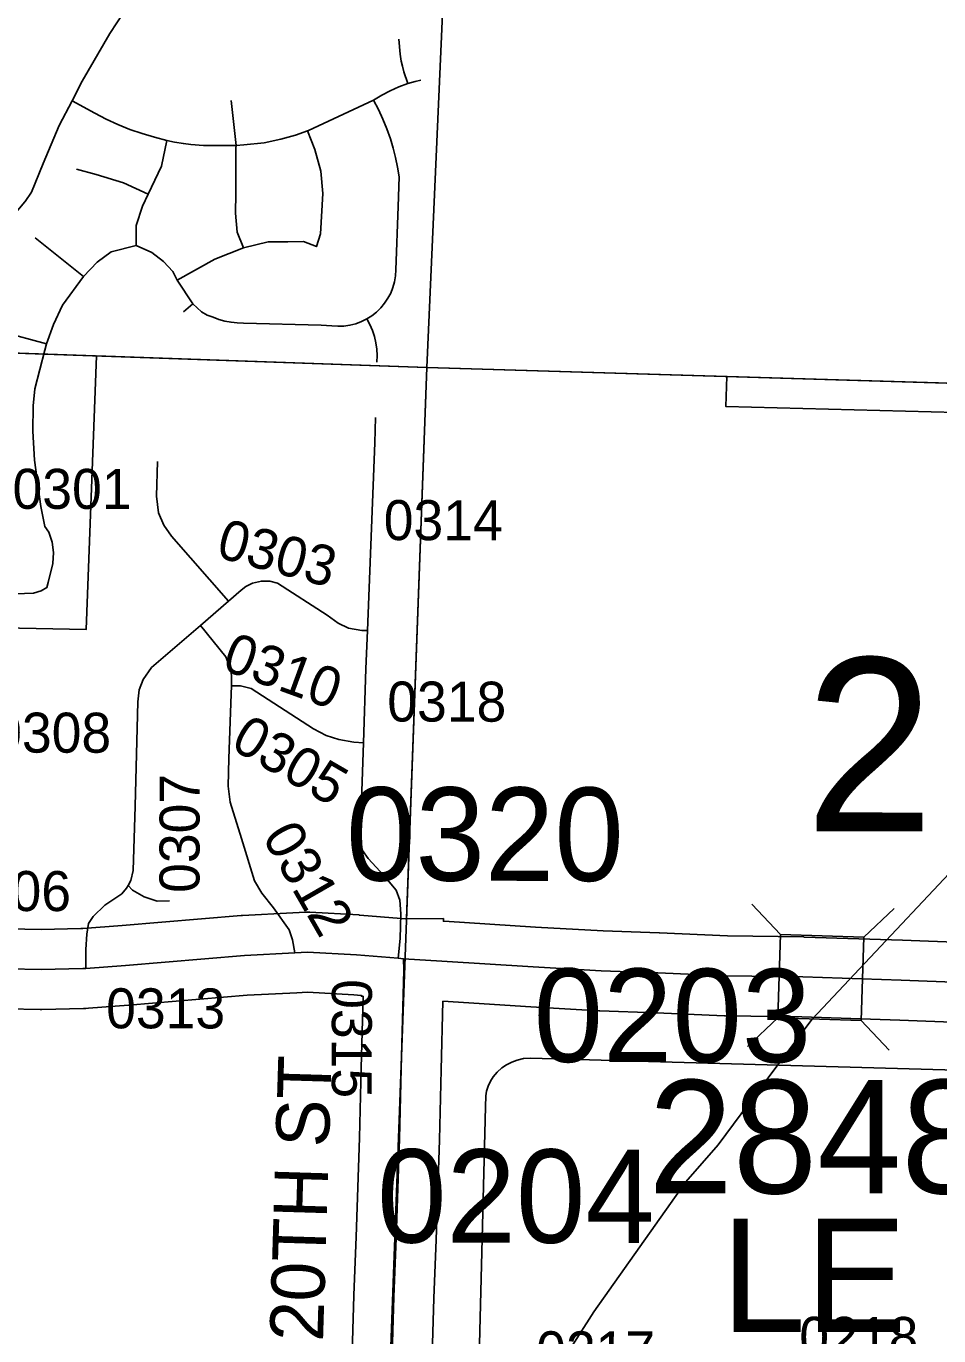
# Model space of a CAD drawing. Extents: x -132.8 to -73.3, y -60 to -26.
# Drawn here: x -118.243 to -117.558, y -51.155 to -50.173 of the extents above; entities that cross this region are included whole.
import ezdxf

# ---------------------------------------------------------------- set-up
doc = ezdxf.new("R2010")
doc.units = 0
for name, color, linetype in [('tdCoCityStreetMinor', 7, 'Continuous'), ('tdCoCorpBndry', 7, 'Continuous'), ('tdCoDirctArrow', 7, 'Continuous'), ('tdCoHydroRiver', 7, 'Continuous'), ('tdCoSecRdNmbr', 7, 'Continuous'), ('tdCoSecRdTxt', 7, 'Continuous'), ('tdCoSecRteBand', 7, 'Continuous'), ('tdCoSecRteCL', 7, 'Continuous'), ('tdCoSectLine', 7, 'Continuous'), ('tdCoSectLinePart', 7, 'Continuous'), ('tdCoSectNmbr', 7, 'Continuous'), ('tdCoStrucSec', 7, 'Continuous'), ('tdCoStrucSecCoName', 7, 'Continuous'), ('tdCoStrucSecFHWANum', 7, 'Continuous'), ('tdCoSurfAsphaltUnbanded', 7, 'Continuous'), ('tdCoSurfBitum', 7, 'Continuous'), ('tdCoSurfConcUnbanded', 7, 'Continuous'), ('tdCoTwpBndry', 7, 'Continuous'), ('tdCoTwpBndryShd', 7, 'Continuous')]:
    doc.layers.add(name, color=color, linetype=linetype)

msp = doc.modelspace()

# ---------------------------------------------------------------- linework, layer by layer
at = {"layer": 'tdCoCityStreetMinor'}
for p, q in [((-118.08512, -50.2624), (-118.08896, -50.2287)), ((-118.19975, -50.3607), (-118.23591, -50.33182)), ((-118.1246, -50.38731), (-118.11766, -50.38125))]:
    msp.add_line(p, q, dxfattribs=at)
for points in [[(-118.20825, -50.229), (-118.20058, -50.21421), (-118.17987, -50.17845), (-118.1589, -50.14615), (-118.15669, -50.14296)], [(-117.95638, -50.21604), (-117.95942, -50.20723), (-117.96057, -50.2031), (-117.96141, -50.19926), (-117.96221, -50.19402), (-117.96309, -50.18276)], [(-117.95638, -50.21604), (-117.95101, -50.21446), (-117.94665, -50.21342)], [(-117.98219, -50.22855), (-117.97607, -50.22477), (-117.96971, -50.22141), (-117.96314, -50.2185), (-117.95638, -50.21604)], [(-118.33001, -50.36584), (-118.2953, -50.35354), (-118.265, -50.32987), (-118.24353, -50.30484), (-118.24326, -50.30452), (-118.23856, -50.29756), (-118.22993, -50.27586), (-118.21784, -50.2475), (-118.20825, -50.229)], [(-118.20825, -50.229), (-118.19109, -50.2382), (-118.18255, -50.24269), (-118.17379, -50.24677), (-118.16485, -50.25041), (-118.15574, -50.2536), (-118.14648, -50.25635), (-118.13711, -50.25865)], [(-118.03159, -50.25138), (-118.03092, -50.25113), (-117.98219, -50.22855)], [(-117.98718, -50.39255), (-117.9834, -50.39016), (-117.9799, -50.38738), (-117.9767, -50.38425), (-117.97385, -50.3808), (-117.97138, -50.37707), (-117.96932, -50.3731), (-117.96768, -50.36894), (-117.96649, -50.36463), (-117.96576, -50.36021), (-117.96549, -50.35575), (-117.96363, -50.30815), (-117.96303, -50.28586), (-117.96416, -50.27868), (-117.96561, -50.27155), (-117.96738, -50.2645), (-117.96948, -50.25753), (-117.97211, -50.25006), (-117.97512, -50.24273), (-117.97848, -50.23555), (-117.98219, -50.22855)], [(-118.08512, -50.2624), (-118.07945, -50.26209), (-118.06429, -50.26037), (-118.05167, -50.25762), (-118.04057, -50.25462), (-118.03159, -50.25138)], [(-118.07976, -50.33919), (-118.06113, -50.33481), (-118.04638, -50.33481), (-118.03478, -50.33445), (-118.02494, -50.33832), (-118.02191, -50.32883), (-118.02016, -50.29855), (-118.0217, -50.28175), (-118.02616, -50.26555), (-118.03159, -50.25138)], [(-118.15125, -50.29888), (-118.14116, -50.27799), (-118.13711, -50.25865)], [(-118.13711, -50.25865), (-118.13139, -50.2599), (-118.12477, -50.26109), (-118.11912, -50.26181), (-118.10965, -50.26241), (-118.09203, -50.26243), (-118.08512, -50.2624)], [(-118.07976, -50.33919), (-118.08436, -50.32751), (-118.08579, -50.31323), (-118.08554, -50.29841), (-118.0853, -50.26414), (-118.08512, -50.2624)], [(-118.20491, -50.28032), (-118.19021, -50.28433), (-118.16955, -50.29043), (-118.15125, -50.29888)], [(-118.16008, -50.33755), (-118.16017, -50.32235), (-118.15547, -50.30803), (-118.15125, -50.29888)], [(-118.19975, -50.3607), (-118.18937, -50.34986), (-118.17899, -50.34219), (-118.16008, -50.33755)], [(-118.16008, -50.33755), (-118.14831, -50.34264), (-118.13974, -50.34941), (-118.13271, -50.35685), (-118.12936, -50.36349), (-118.11766, -50.38125)], [(-118.12935, -50.36349), (-118.10119, -50.34781), (-118.07976, -50.33919)], [(-118.22745, -50.41128), (-118.22217, -50.3966), (-118.21546, -50.38225), (-118.19975, -50.3607)], [(-118.11766, -50.38125), (-118.11117, -50.38732), (-118.10683, -50.38971), (-118.10246, -50.39134), (-118.09807, -50.39292), (-118.09357, -50.39415), (-118.08899, -50.39502), (-118.08435, -50.39552), (-118.07969, -50.39564), (-118.02139, -50.39734), (-118.01337, -50.39767), (-118.00886, -50.398), (-118.00434, -50.39785), (-117.99987, -50.39722), (-117.99548, -50.39612), (-117.99124, -50.39455), (-117.98718, -50.39255)], [(-117.97976, -50.42485), (-117.97952, -50.42004), (-117.97972, -50.41523), (-117.98036, -50.41046), (-117.98144, -50.40576), (-117.98295, -50.40119), (-117.98487, -50.39677), (-117.98718, -50.39255)], [(-118.30855, -50.4176), (-118.27794, -50.40371), (-118.26067, -50.40223), (-118.22745, -50.41128)], [(-118.2507, -50.59879), (-118.2371, -50.59813), (-118.2314, -50.59638), (-118.22724, -50.59396), (-118.22614, -50.59024), (-118.22263, -50.57599), (-118.22219, -50.56766), (-118.22307, -50.55998), (-118.2257, -50.55253), (-118.22855, -50.54814), (-118.23162, -50.53323), (-118.23645, -50.49837), (-118.23754, -50.47666), (-118.23732, -50.45781), (-118.23623, -50.44487), (-118.22858, -50.41586), (-118.22745, -50.41128)]]:
    msp.add_lwpolyline(points, dxfattribs=at)
at = {"layer": 'tdCoCorpBndry'}
msp.add_lwpolyline([(-117.3811, -50.08845), (-117.39079, -50.46666), (-117.71793, -50.45828), (-117.71735, -50.4357), (-117.9419, -50.429), (-118.1899, -50.4203), (-118.19752, -50.6254), (-118.94769, -50.61042)], dxfattribs=at)
at = {"layer": 'tdCoDirctArrow'}
msp.add_lwpolyline([(-117.90578, -51.28022), (-117.89827, -50.9834), (-117.89801, -50.97506), (-117.89739, -50.97176), (-117.89623, -50.96792), (-117.89435, -50.96417), (-117.89239, -50.96087), (-117.88936, -50.9573), (-117.88597, -50.95409), (-117.88249, -50.95186), (-117.87857, -50.94981), (-117.87438, -50.94829), (-117.86974, -50.94713), (-117.86483, -50.947), (-117.40276, -50.95993)], dxfattribs=at)
at = {"layer": 'tdCoHydroRiver'}
msp.add_lwpolyline([(-117.30632, -50.45827), (-117.34855, -50.50289), (-117.42044, -50.59404), (-117.46255, -50.63393), (-117.47584, -50.65882), (-117.48952, -50.69789), (-117.50199, -50.7512), (-117.50702, -50.76211), (-117.65324, -50.91753), (-117.70071, -50.98094), (-117.72364, -51.01187), (-117.74806, -51.03962), (-117.81697, -51.13716), (-117.9356, -51.32329), (-117.95529, -51.35117), (-117.95857, -51.35581), (-118.06869, -51.51851), (-118.07592, -51.55303), (-118.08584, -51.8052), (-118.09121, -51.82873), (-118.09367, -51.86179), (-118.07405, -51.89545), (-118.07229, -51.94757)], dxfattribs=at)
at = {"layer": 'tdCoSecRteBand'}
for points in [[(-118.28042, -50.8494), (-118.2315, -50.85034), (-118.20158, -50.84973), (-118.20026, -50.84963), (-118.17057, -50.8474), (-118.08137, -50.8399), (-118.08087, -50.83986), (-118.08038, -50.83984), (-118.0428, -50.83793), (-118.03323, -50.83744), (-118.03162, -50.83736), (-118.03002, -50.83745), (-117.99326, -50.83953), (-117.99289, -50.83955), (-117.99252, -50.83958), (-117.96137, -50.84211), (-117.95845, -50.84234), (-117.92975, -50.84219), (-117.92974, -50.84419), (-117.92909, -50.84423), (-117.86064, -50.84854), (-117.81002, -50.85144), (-117.76795, -50.85293), (-117.76784, -50.85293), (-117.76773, -50.85294), (-117.71685, -50.85511), (-117.65982, -50.85603), (-117.65959, -50.85603), (-117.65936, -50.85604), (-117.58565, -50.85835), (-117.58556, -50.85836), (-117.58546, -50.85836), (-117.53978, -50.86008)], [(-117.99893, -51.19354), (-117.99684, -51.12485), (-117.99683, -51.12471), (-117.99683, -51.12457), (-117.9951, -51.08082), (-117.99279, -51.00656), (-117.99135, -50.95415), (-117.99003, -50.90048), (-117.99143, -50.90039), (-117.9914, -50.89987), (-117.99701, -50.89941), (-118.03179, -50.89744), (-118.03975, -50.89785), (-118.07684, -50.89973), (-118.16568, -50.9072), (-118.16581, -50.90722), (-118.16595, -50.90723), (-118.19577, -50.90946), (-118.19791, -50.90962), (-118.19873, -50.90968), (-118.19954, -50.9097), (-118.23087, -50.91034), (-118.23146, -50.91035), (-118.23206, -50.91034), (-118.28176, -50.90938)], [(-117.54187, -50.92004), (-117.58763, -50.91832), (-117.66101, -50.91602), (-117.71821, -50.9151), (-117.71861, -50.91509), (-117.71901, -50.91507), (-117.77018, -50.91289), (-117.81247, -50.91139), (-117.8128, -50.91138), (-117.81313, -50.91136), (-117.86416, -50.90843), (-117.86425, -50.90843), (-117.86433, -50.90842), (-117.9301, -50.90428), (-117.93137, -50.95567), (-117.93137, -50.95571), (-117.93137, -50.95575), (-117.93282, -51.00826), (-117.93282, -51.00831), (-117.93282, -51.00836), (-117.93513, -51.08281), (-117.93513, -51.08294), (-117.93514, -51.08306), (-117.93687, -51.12681), (-117.93896, -51.19545)]]:
    msp.add_lwpolyline(points, dxfattribs=at)
at = {"layer": 'tdCoSecRteCL'}
for p, q in [((-118.11193, -50.62234), (-118.09097, -50.60423)), ((-117.9638, -50.87201), (-117.95959, -50.87235))]:
    msp.add_line(p, q, dxfattribs=at)
for points in [[(-117.98679, -50.6262), (-117.9811, -50.48554), (-117.98061, -50.46655)], [(-118.09097, -50.60423), (-118.13375, -50.55533), (-118.13942, -50.54719), (-118.14337, -50.53807), (-118.14485, -50.52549), (-118.14411, -50.49935)], [(-118.09097, -50.60423), (-118.08147, -50.59602), (-118.07802, -50.59331), (-118.07284, -50.5906), (-118.06618, -50.58912), (-118.06001, -50.58912), (-118.0541, -50.5906), (-118.01686, -50.61476), (-118.00872, -50.62068), (-118.00083, -50.62438), (-117.99096, -50.62611), (-117.98679, -50.6262)], [(-118.16619, -50.81749), (-118.16408, -50.81377), (-118.16236, -50.80613), (-118.16088, -50.75804), (-118.1594, -50.69935), (-118.1589, -50.67962), (-118.15792, -50.67074), (-118.15496, -50.66285), (-118.14855, -50.65397), (-118.11193, -50.62234)], [(-118.08876, -50.66778), (-118.08862, -50.65989), (-118.08936, -50.65521), (-118.09281, -50.64584), (-118.11193, -50.62234)], [(-117.9898, -50.71045), (-117.98795, -50.65482), (-117.98679, -50.6262)], [(-118.04128, -50.86789), (-118.043, -50.85816), (-118.04546, -50.85077), (-118.05706, -50.83424), (-118.06593, -50.82315), (-118.07136, -50.81402), (-118.08122, -50.78221), (-118.08961, -50.75484), (-118.09109, -50.743), (-118.09059, -50.72228), (-118.08887, -50.67395), (-118.08876, -50.66778)], [(-118.08876, -50.66778), (-118.08196, -50.66778), (-118.07382, -50.66976), (-118.02722, -50.69984), (-118.0176, -50.70502), (-118.00823, -50.70798), (-117.99688, -50.70995), (-117.9898, -50.71045)], [(-117.9638, -50.87201), (-117.96211, -50.85718), (-117.96162, -50.83868), (-117.96236, -50.82832), (-117.96532, -50.82093), (-117.9742, -50.81008), (-117.98628, -50.79725), (-117.99047, -50.79109), (-117.9922, -50.7832), (-117.9898, -50.71045)], [(-118.19801, -50.87955), (-118.19787, -50.86532), (-118.19713, -50.85397), (-118.19589, -50.84583), (-118.19244, -50.84065), (-118.18356, -50.83227), (-118.17099, -50.82364), (-118.16729, -50.81945), (-118.16619, -50.81749)], [(-118.16619, -50.81749), (-118.16285, -50.82093), (-118.15422, -50.82586), (-118.14435, -50.82906), (-118.13523, -50.82882)], [(-118.57225, -50.8702), (-118.28118, -50.87939), (-118.23148, -50.88035), (-118.20016, -50.87971), (-118.19801, -50.87955)], [(-118.19801, -50.87955), (-118.16819, -50.87731), (-118.07886, -50.8698), (-118.04128, -50.86789)], [(-118.04128, -50.86789), (-118.03171, -50.8674), (-117.99495, -50.86948), (-117.9638, -50.87201)], [(-118.0058, -51.38012), (-118.00283, -51.37247), (-117.99789, -51.36286), (-117.98976, -51.34855), (-117.98322, -51.33584), (-117.97836, -51.32423), (-117.9752, -51.31509), (-117.97352, -51.30744), (-117.97163, -51.29141), (-117.97173, -51.27219), (-117.96895, -51.19454), (-117.96685, -51.12576), (-117.96512, -51.08188), (-117.9628, -51.00743), (-117.96136, -50.95493), (-117.95954, -50.88098), (-117.95959, -50.87235)], [(-117.95959, -50.87235), (-117.93099, -50.87417), (-117.86244, -50.87848), (-117.81141, -50.88141), (-117.76901, -50.88291), (-117.71773, -50.8851), (-117.6603, -50.88602), (-117.58659, -50.88834), (-117.54074, -50.89006), (-117.49415, -50.89129), (-117.45816, -50.89135)]]:
    msp.add_lwpolyline(points, dxfattribs=at)
at = {"layer": 'tdCoSectLine'}
for points in [[(-117.94228, -50.429), (-117.89784, -49.42438)], [(-118.93694, -50.39408), (-117.94228, -50.429)], [(-117.9772, -51.38057), (-117.94228, -50.429)], [(-117.94228, -50.429), (-116.94954, -50.45863)]]:
    msp.add_lwpolyline(points, dxfattribs=at)
at = {"layer": 'tdCoSectLinePart'}
for points in [[(-118.19028, -50.4203), (-117.94228, -50.429)], [(-117.95744, -50.84214), (-117.94228, -50.429)], [(-117.94228, -50.429), (-117.94227, -50.42889)], [(-117.94228, -50.429), (-117.71795, -50.4357)]]:
    msp.add_lwpolyline(points, dxfattribs=at)
at = {"layer": 'tdCoStrucSec'}
for points in [[(-117.6985, -50.83141), (-117.67708, -50.85421), (-117.61455, -50.85618)], [(-117.59175, -50.83477), (-117.61455, -50.85618), (-117.61652, -50.91871)], [(-117.70185, -50.93816), (-117.67905, -50.91674), (-117.67708, -50.85421)], [(-117.59556, -50.94102), (-117.61652, -50.91871), (-117.67905, -50.91674)]]:
    msp.add_lwpolyline(points, dxfattribs=at)
at = {"layer": 'tdCoSurfAsphaltUnbanded'}
for points in [[(-117.98679, -50.6262), (-117.9811, -50.48554), (-117.98061, -50.46655)], [(-118.11193, -50.62234), (-118.09097, -50.60423), (-118.08147, -50.59602), (-118.07802, -50.59331), (-118.07284, -50.5906), (-118.06618, -50.58912), (-118.06001, -50.58912), (-118.0541, -50.5906), (-118.01686, -50.61476), (-118.00872, -50.62068), (-118.00083, -50.62438), (-117.99096, -50.62611), (-117.98679, -50.6262)], [(-118.16619, -50.81749), (-118.16408, -50.81377), (-118.16236, -50.80613), (-118.16088, -50.75804), (-118.1594, -50.69935), (-118.1589, -50.67962), (-118.15792, -50.67074), (-118.15496, -50.66285), (-118.14855, -50.65397), (-118.11193, -50.62234)], [(-118.08876, -50.66778), (-118.08862, -50.65989), (-118.08936, -50.65521), (-118.09281, -50.64584), (-118.11193, -50.62234)], [(-117.9898, -50.71045), (-117.98795, -50.65482), (-117.98679, -50.6262)], [(-118.04128, -50.86789), (-118.043, -50.85816), (-118.04546, -50.85077), (-118.05706, -50.83424), (-118.06593, -50.82315), (-118.07136, -50.81402), (-118.08122, -50.78221), (-118.08961, -50.75484), (-118.09109, -50.743), (-118.09059, -50.72228), (-118.08887, -50.67395), (-118.08876, -50.66778)], [(-118.08876, -50.66778), (-118.08196, -50.66778), (-118.07382, -50.66976), (-118.02722, -50.69984), (-118.0176, -50.70502), (-118.00823, -50.70798), (-117.99688, -50.70995), (-117.9898, -50.71045)], [(-117.9638, -50.87201), (-117.96211, -50.85718), (-117.96162, -50.83868), (-117.96236, -50.82832), (-117.96532, -50.82093), (-117.9742, -50.81008), (-117.98628, -50.79725), (-117.99047, -50.79109), (-117.9922, -50.7832), (-117.9898, -50.71045)], [(-118.19801, -50.87955), (-118.19787, -50.86532), (-118.19713, -50.85397), (-118.19589, -50.84583), (-118.19244, -50.84065), (-118.18356, -50.83227), (-118.17099, -50.82364), (-118.16729, -50.81945), (-118.16619, -50.81749)], [(-118.16619, -50.81749), (-118.16285, -50.82093), (-118.15422, -50.82586), (-118.14435, -50.82906), (-118.13523, -50.82882)]]:
    msp.add_lwpolyline(points, dxfattribs=at)
at = {"layer": 'tdCoSurfBitum'}
for points in [[(-118.57225, -50.8702), (-118.28118, -50.87939), (-118.23148, -50.88035), (-118.20016, -50.87971), (-118.19801, -50.87955), (-118.16819, -50.87731), (-118.07886, -50.8698), (-118.04127, -50.86789), (-118.03171, -50.8674), (-117.99495, -50.86948), (-117.9638, -50.87201), (-117.95959, -50.87235)], [(-118.0058, -51.38012), (-118.00283, -51.37247), (-117.99789, -51.36286), (-117.98976, -51.34855), (-117.98322, -51.33584), (-117.97836, -51.32423), (-117.9752, -51.31509), (-117.97352, -51.30744), (-117.97163, -51.29141), (-117.97173, -51.27219), (-117.96895, -51.19454), (-117.96685, -51.12576), (-117.96512, -51.08188), (-117.9628, -51.00743), (-117.96136, -50.95493), (-117.95954, -50.88098), (-117.95959, -50.87235)], [(-116.96086, -50.90105), (-117.21545, -50.89614), (-117.30876, -50.8943), (-117.39155, -50.89266), (-117.45816, -50.89135), (-117.49415, -50.89129), (-117.54074, -50.89006), (-117.58659, -50.88834), (-117.6603, -50.88602), (-117.71773, -50.8851), (-117.76901, -50.88291), (-117.81141, -50.88141), (-117.86244, -50.87848), (-117.93099, -50.87417), (-117.95959, -50.87235)]]:
    msp.add_lwpolyline(points, dxfattribs=at)
at = {"layer": 'tdCoSurfConcUnbanded'}
msp.add_lwpolyline([(-118.09097, -50.60423), (-118.13375, -50.55533), (-118.13942, -50.54719), (-118.14337, -50.53807), (-118.14485, -50.52549), (-118.14411, -50.49935)], dxfattribs=at)
at = {"layer": 'tdCoTwpBndry'}
msp.add_lwpolyline([(-118.90673, -50.39514), (-117.94228, -50.429), (-117.1351, -50.45309)], dxfattribs=at)
at = {"layer": 'tdCoTwpBndryShd'}
msp.add_lwpolyline([(-120.91911, -50.34667), (-120.42154, -50.3572), (-119.92398, -50.36772), (-119.43054, -50.38425), (-118.93694, -50.39408), (-117.94228, -50.429), (-116.94954, -50.45863), (-115.94944, -50.48304), (-114.99608, -50.51274), (-114.00114, -50.5352), (-112.98652, -50.56418), (-112.00171, -50.59566), (-111.00515, -50.62796), (-110.64057, -50.64274), (-110.0099, -50.65834), (-109.04664, -50.682), (-108.0484, -50.70573), (-107.05486, -50.73586), (-106.05865, -50.75809), (-105.06305, -50.78747), (-104.06669, -50.813)], dxfattribs=at)

# ---------------------------------------------------------------- texts
at = {"layer": 'tdCoSecRdNmbr'}
for s, height, rotation, p in [('0301', 0.03, 359.91199, (-118.25288, -50.53491)), ('0314', 0.03, 359.91196, (-117.97454, -50.55839)), ('0303', 0.03, 344.91181, (-118.10115, -50.57084)), ('0310', 0.03, 339.91188, (-118.09703, -50.65505)), ('0318', 0.03, 359.91197, (-117.97188, -50.69445)), ('0308', 0.03, 359.91186, (-118.26814, -50.71773)), ('0305', 0.03, 329.91182, (-118.09051, -50.71397)), ('0307', 0.03, 89.91175, (-118.11269, -50.82298)), ('0320', 0.07, 359.91197, (-118.00282, -50.81372)), ('0312', 0.03, 299.91191, (-118.06619, -50.78078)), ('0306', 0.03, 359.91183, (-118.29825, -50.83649)), ('0203', 0.07, 359.91208, (-117.8622, -50.94968)), ('0315', 0.03, 269.91186, (-118.01337, -50.88765)), ('0313', 0.03, 359.91177, (-118.18267, -50.92449)), ('0204', 0.07, 359.91201, (-117.97956, -51.08516)), ('0218', 0.03, 359.91236, (-117.66296, -51.17084)), ('0217', 0.03, 359.91236, (-117.86029, -51.18171))]:
    msp.add_text(s, height=height, rotation=rotation, dxfattribs=at).set_placement(p)
at = {"layer": 'tdCoSecRdTxt'}
msp.add_text('220TH ST', height=0.04, rotation=88.26524, dxfattribs=at).set_placement((-118.02096, -51.18939))
at = {"layer": 'tdCoSectNmbr'}
msp.add_text('2', height=0.13, rotation=359.91216, dxfattribs=at).set_placement((-117.65871, -50.7767))
at = {"layer": 'tdCoStrucSecCoName'}
msp.add_text('LE 2', height=0.085, dxfattribs=at).set_placement((-117.72145, -51.15228))
at = {"layer": 'tdCoStrucSecFHWANum'}
msp.add_text('284831', height=0.085, dxfattribs=at).set_placement((-117.77599, -51.0483))

doc.saveas('drawing.dxf')
